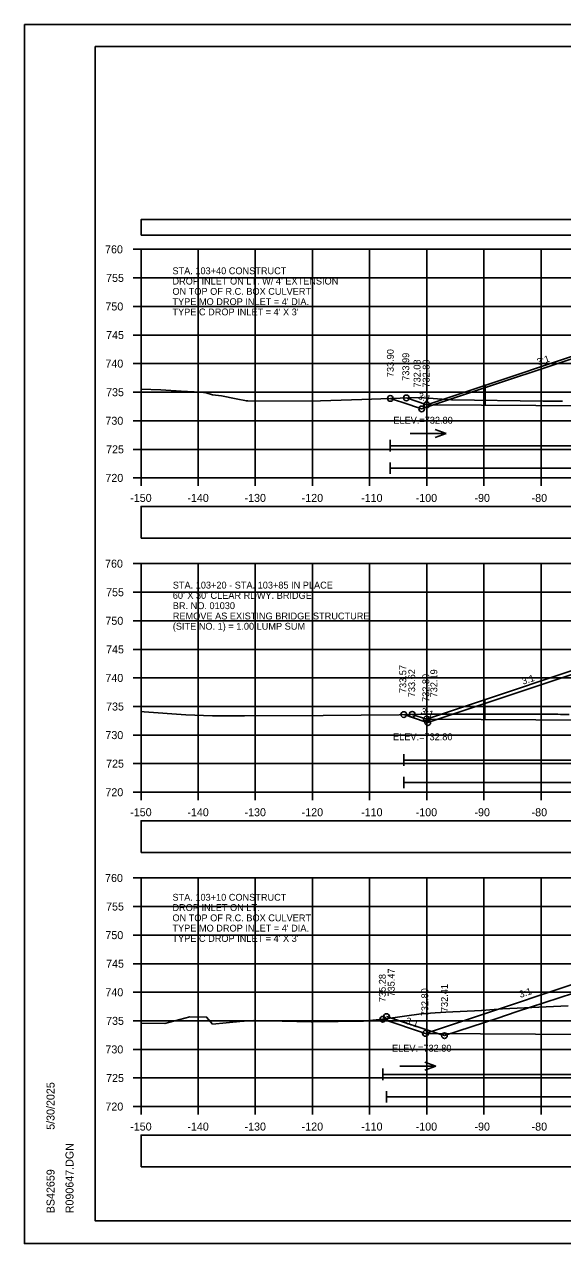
# Model space of a CAD drawing. Extents: x 1202951 to 1376887, y 378065 to 728038.
# Drawn here: x 1376414.3 to 1376508.4, y 378834.5 to 379047.8 of the extents above; entities that cross this region are included whole.
import ezdxf

# ---------------------------------------------------------------- set-up
doc = ezdxf.new("R2010")
doc.units = 0
for name, color, linetype in [('Default', 7, 'Continuous'), ('R_Alt Surface', 7, 'Continuous'), ('R_Axis', 7, 'Continuous'), ('R_Axis Annot', 7, 'Continuous'), ('R_Border', 7, 'Continuous'), ('R_Border Notes', 7, 'Continuous'), ('R_Detour', 7, 'Continuous'), ('R_Detour Annot', 7, 'Continuous'), ('R_Dimension', 7, 'Continuous'), ('R_Exist Surface', 7, 'Continuous'), ('R_Fin Surface', 7, 'Continuous'), ('R_Grid', 7, 'Continuous'), ('R_No Plot', 7, 'Continuous'), ('R_Proposed Const Limits', 7, 'Continuous'), ('R_Water', 7, 'Continuous'), ('R_Water Annot', 7, 'Continuous'), ('R_Xsect Elev', 7, 'Continuous'), ('R_Xsect Slope', 7, 'Continuous')]:
    doc.layers.add(name, color=color, linetype=linetype)

msp = doc.modelspace()

# ---------------------------------------------------------------- linework, layer by layer
at = {"layer": 'Default'}
for points in [[(1376547.67, 378994.82), (1376521.65, 378993.29), (1376520.65, 378993.29), (1376484.65, 378981.29)], [(1376547.67, 378939.79), (1376521.6, 378938.29), (1376520.6, 378938.29), (1376484.6, 378926.29)], [(1376547.67, 378884.75), (1376521.42, 378883.29), (1376520.42, 378883.29), (1376484.42, 378871.29)]]:
    msp.add_lwpolyline(points, dxfattribs=at)
at = {"layer": 'R_Alt Surface'}
for points in [[(1376434.67, 379010.99), (1376710.2, 379010.99), (1376710.2, 379013.7), (1376434.67, 379013.7)], [(1376434.67, 378957.97), (1376536.14, 378957.97), (1376536.14, 378963.49), (1376434.67, 378963.49)], [(1376434.67, 378902.97), (1376536.14, 378902.97), (1376536.14, 378908.49), (1376434.67, 378908.49)], [(1376434.67, 378847.97), (1376536.14, 378847.97), (1376536.14, 378853.49), (1376434.67, 378853.49)]]:
    msp.add_lwpolyline(points, close=True, dxfattribs=at)
at = {"layer": 'R_Axis'}
for p, q in [((1376433.27, 379008.49), (1376434.67, 379008.49)), ((1376434.67, 378968.49), (1376434.67, 379008.49)), ((1376433.27, 379003.49), (1376434.67, 379003.49)), ((1376433.27, 378998.49), (1376434.67, 378998.49)), ((1376433.27, 378993.49), (1376434.67, 378993.49)), ((1376433.27, 378988.49), (1376434.67, 378988.49)), ((1376433.27, 378983.49), (1376434.67, 378983.49)), ((1376433.27, 378978.49), (1376434.67, 378978.49)), ((1376433.27, 378973.49), (1376434.67, 378973.49)), ((1376433.27, 378968.49), (1376434.67, 378968.49)), ((1376434.67, 378968.49), (1376734.67, 378968.49)), ((1376434.67, 378967.09), (1376434.67, 378968.49)), ((1376444.67, 378967.09), (1376444.67, 378968.49)), ((1376454.67, 378967.09), (1376454.67, 378968.49)), ((1376464.67, 378967.09), (1376464.67, 378968.49)), ((1376474.67, 378967.09), (1376474.67, 378968.49)), ((1376484.67, 378967.09), (1376484.67, 378968.49)), ((1376494.67, 378967.09), (1376494.67, 378968.49)), ((1376504.67, 378967.09), (1376504.67, 378968.49)), ((1376433.27, 378953.49), (1376434.67, 378953.49)), ((1376434.67, 378913.49), (1376434.67, 378953.49)), ((1376433.27, 378948.49), (1376434.67, 378948.49)), ((1376433.27, 378943.49), (1376434.67, 378943.49)), ((1376433.27, 378938.49), (1376434.67, 378938.49)), ((1376433.27, 378933.49), (1376434.67, 378933.49)), ((1376433.27, 378928.49), (1376434.67, 378928.49)), ((1376433.27, 378923.49), (1376434.67, 378923.49)), ((1376433.27, 378918.49), (1376434.67, 378918.49)), ((1376433.27, 378913.49), (1376434.67, 378913.49)), ((1376434.67, 378913.49), (1376734.67, 378913.49)), ((1376434.67, 378912.09), (1376434.67, 378913.49)), ((1376444.67, 378912.09), (1376444.67, 378913.49)), ((1376454.67, 378912.09), (1376454.67, 378913.49)), ((1376464.67, 378912.09), (1376464.67, 378913.49)), ((1376474.67, 378912.09), (1376474.67, 378913.49)), ((1376484.67, 378912.09), (1376484.67, 378913.49)), ((1376494.67, 378912.09), (1376494.67, 378913.49)), ((1376504.67, 378912.09), (1376504.67, 378913.49)), ((1376433.27, 378898.49), (1376434.67, 378898.49)), ((1376434.67, 378858.49), (1376434.67, 378898.49)), ((1376433.27, 378893.49), (1376434.67, 378893.49)), ((1376433.27, 378888.49), (1376434.67, 378888.49)), ((1376433.27, 378883.49), (1376434.67, 378883.49)), ((1376433.27, 378878.49), (1376434.67, 378878.49)), ((1376433.27, 378873.49), (1376434.67, 378873.49)), ((1376433.27, 378868.49), (1376434.67, 378868.49)), ((1376433.27, 378863.49), (1376434.67, 378863.49)), ((1376433.27, 378858.49), (1376434.67, 378858.49)), ((1376434.67, 378858.49), (1376734.67, 378858.49)), ((1376434.67, 378857.09), (1376434.67, 378858.49)), ((1376444.67, 378857.09), (1376444.67, 378858.49)), ((1376454.67, 378857.09), (1376454.67, 378858.49)), ((1376464.67, 378857.09), (1376464.67, 378858.49)), ((1376474.67, 378857.09), (1376474.67, 378858.49)), ((1376484.67, 378857.09), (1376484.67, 378858.49)), ((1376494.67, 378857.09), (1376494.67, 378858.49)), ((1376504.67, 378857.09), (1376504.67, 378858.49))]:
    msp.add_line(p, q, dxfattribs=at)
at = {"layer": 'R_Border'}
for p, q in [((1376426.67, 379043.95), (1376742.85, 379043.95)), ((1376426.67, 378838.49), (1376426.67, 379043.95)), ((1376426.67, 378838.49), (1376426.67, 378838.49)), ((1376742.85, 378838.49), (1376426.67, 378838.49))]:
    msp.add_line(p, q, dxfattribs=at)
at = {"layer": 'R_Detour'}
for points in [[(1376478.29, 378982.39), (1376480.46, 378981.67), (1376483.77, 378980.57), (1376494.76, 378984.23), (1376522.15, 378993.35), (1376524.97, 378994.29), (1376525.15, 378994.35), (1376526.1, 378994.35), (1376526.15, 378994.35), (1376530.06, 378994.5), (1376530.15, 378994.5), (1376532.95, 378994.56), (1376541.38, 378994.72), (1376542.15, 378994.74), (1376552.32, 378994.53), (1376554.16, 378994.49), (1376557.36, 378994.37), (1376558.16, 378994.33), (1376558.38, 378994.33), (1376559.16, 378994.33), (1376561.45, 378993.57), (1376562.17, 378993.33), (1376564.47, 378992.57)], [(1376480.64, 378927.07), (1376484.38, 378925.83), (1376484.84, 378925.68), (1376508.15, 378933.43), (1376522.57, 378938.21), (1376523.69, 378938.59), (1376525.58, 378939.21), (1376526.25, 378939.21), (1376526.58, 378939.21), (1376527.82, 378939.26), (1376530.58, 378939.37), (1376541.54, 378939.58), (1376542.6, 378939.6), (1376543.36, 378939.58), (1376546.96, 378939.51), (1376554.62, 378939.35), (1376555.21, 378939.32), (1376558.63, 378939.19), (1376558.84, 378939.19), (1376559.63, 378939.18), (1376561.84, 378938.45), (1376562.64, 378938.18), (1376563.69, 378937.84), (1376564.52, 378937.57)], [(1376477.63, 378874.23), (1376486.75, 378871.23), (1376487.76, 378870.9), (1376497.07, 378873.98), (1376500.31, 378875.05), (1376510.32, 378878.35)]]:
    msp.add_lwpolyline(points, dxfattribs=at)
at = {"layer": 'R_Dimension'}
for points in [[(1376478.29, 378975.13), (1376478.29, 378973.13)], [(1376478.29, 378974.13), (1376564.47, 378974.13)], [(1376478.29, 378971.21), (1376478.29, 378969.21)], [(1376478.29, 378970.21), (1376564.47, 378970.21)], [(1376480.66, 378920.13), (1376480.66, 378918.13)], [(1376480.66, 378919.13), (1376564.52, 378919.13)], [(1376480.66, 378916.21), (1376480.66, 378914.21)], [(1376480.66, 378915.21), (1376564.52, 378915.21)], [(1376476.99, 378865.13), (1376476.99, 378863.13)], [(1376476.99, 378864.13), (1376578.77, 378864.13)], [(1376477.63, 378861.21), (1376477.63, 378859.21)], [(1376477.63, 378860.21), (1376565.65, 378860.21)]]:
    msp.add_lwpolyline(points, dxfattribs=at)
at = {"layer": 'R_Exist Surface'}
for points in [[(1376434.67, 378984.01), (1376438.11, 378983.91), (1376441.7, 378983.66), (1376445.06, 378983.47), (1376446.08, 378983.35), (1376447.19, 378983.04), (1376448.74, 378982.87), (1376451.3, 378982.35), (1376453.11, 378981.97), (1376453.34, 378981.97), (1376454.53, 378981.93), (1376466.06, 378981.97), (1376473.32, 378982.23), (1376483.34, 378982.55), (1376488.99, 378982.18), (1376505.03, 378981.9), (1376508.44, 378981.89)], [(1376434.67, 378927.6), (1376435.2, 378927.57), (1376442.5, 378927.05), (1376447.16, 378926.84), (1376452.76, 378926.84), (1376466.56, 378926.89), (1376479.83, 378927.03), (1376483.62, 378927.17), (1376503.92, 378927.15), (1376507.58, 378927.13), (1376508.09, 378927.12), (1376509.58, 378927.08)], [(1376434.67, 378873.09), (1376438.81, 378873.04), (1376443.19, 378874.18), (1376446.15, 378874.15), (1376447.2, 378872.92), (1376451.97, 378873.38), (1376454.31, 378873.55), (1376464.44, 378873.34), (1376464.8, 378873.31), (1376473.61, 378873.43), (1376477.44, 378873.82), (1376483.66, 378874.71), (1376486.13, 378874.91), (1376488, 378875.01), (1376494.26, 378875.31), (1376497.89, 378875.59), (1376509.43, 378876.14)]]:
    msp.add_lwpolyline(points, dxfattribs=at)
at = {"layer": 'R_Fin Surface'}
for points in [[(1376481.09, 378982.48), (1376484.65, 378981.29), (1376520.65, 378993.29), (1376521.65, 378993.29), (1376547.67, 378994.82), (1376552.67, 378994.72), (1376555.67, 378994.66), (1376556.16, 378994.66), (1376556.17, 378994.16), (1376557.17, 378994.18), (1376584.67, 378994.73), (1376601.17, 378994.4), (1376602.17, 378994.38), (1376602.18, 378994.88), (1376602.67, 378994.88), (1376605.67, 378994.94), (1376610.67, 378995.04), (1376612.01, 378994.6), (1376655.52, 378980.09), (1376666.82, 378983.86), (1376667.73, 378984.16), (1376667.88, 378984.21), (1376672.14, 378985.63)], [(1376482.13, 378927.12), (1376484.6, 378926.29), (1376520.6, 378938.29), (1376521.6, 378938.29), (1376547.67, 378939.79), (1376552.67, 378939.69), (1376555.67, 378939.63), (1376556.16, 378939.63), (1376556.17, 378939.13), (1376557.17, 378939.15), (1376584.67, 378939.7), (1376601.17, 378939.37), (1376602.17, 378939.35), (1376602.18, 378939.85), (1376602.67, 378939.85), (1376605.67, 378939.91), (1376610.67, 378940.01), (1376612.01, 378939.57), (1376655.43, 378925.09), (1376657.29, 378925.71), (1376657.93, 378925.92), (1376675.74, 378931.86), (1376678.44, 378932.76), (1376679.04, 378932.96)], [(1376476.99, 378873.77), (1376484.42, 378871.29), (1376520.42, 378883.29)]]:
    msp.add_lwpolyline(points, dxfattribs=at)
at = {"layer": 'R_Grid'}
for p, q in [((1376434.67, 379008.49), (1376734.67, 379008.49)), ((1376434.67, 378968.49), (1376434.67, 379008.49)), ((1376444.67, 378968.49), (1376444.67, 379008.49)), ((1376454.67, 378968.49), (1376454.67, 379008.49)), ((1376464.67, 378968.49), (1376464.67, 379008.49)), ((1376474.67, 378968.49), (1376474.67, 379008.49)), ((1376484.67, 378968.49), (1376484.67, 379008.49)), ((1376494.67, 378968.49), (1376494.67, 379008.49)), ((1376504.67, 378968.49), (1376504.67, 379008.49)), ((1376434.67, 379003.49), (1376734.67, 379003.49)), ((1376434.67, 378998.49), (1376734.67, 378998.49)), ((1376434.67, 378993.49), (1376734.67, 378993.49)), ((1376434.67, 378988.49), (1376734.67, 378988.49)), ((1376434.67, 378983.49), (1376734.67, 378983.49)), ((1376434.67, 378978.49), (1376734.67, 378978.49)), ((1376434.67, 378973.49), (1376734.67, 378973.49)), ((1376434.67, 378968.49), (1376734.67, 378968.49)), ((1376434.67, 378953.49), (1376734.67, 378953.49)), ((1376434.67, 378913.49), (1376434.67, 378953.49)), ((1376444.67, 378913.49), (1376444.67, 378953.49)), ((1376454.67, 378913.49), (1376454.67, 378953.49)), ((1376464.67, 378913.49), (1376464.67, 378953.49)), ((1376474.67, 378913.49), (1376474.67, 378953.49)), ((1376484.67, 378913.49), (1376484.67, 378953.49)), ((1376494.67, 378913.49), (1376494.67, 378953.49)), ((1376504.67, 378913.49), (1376504.67, 378953.49)), ((1376434.67, 378948.49), (1376734.67, 378948.49)), ((1376434.67, 378943.49), (1376734.67, 378943.49)), ((1376434.67, 378938.49), (1376734.67, 378938.49)), ((1376434.67, 378933.49), (1376734.67, 378933.49)), ((1376434.67, 378928.49), (1376734.67, 378928.49)), ((1376434.67, 378923.49), (1376734.67, 378923.49)), ((1376434.67, 378918.49), (1376734.67, 378918.49)), ((1376434.67, 378913.49), (1376734.67, 378913.49)), ((1376434.67, 378898.49), (1376734.67, 378898.49)), ((1376434.67, 378858.49), (1376434.67, 378898.49)), ((1376444.67, 378858.49), (1376444.67, 378898.49)), ((1376454.67, 378858.49), (1376454.67, 378898.49)), ((1376464.67, 378858.49), (1376464.67, 378898.49)), ((1376474.67, 378858.49), (1376474.67, 378898.49)), ((1376484.67, 378858.49), (1376484.67, 378898.49)), ((1376494.67, 378858.49), (1376494.67, 378898.49)), ((1376504.67, 378858.49), (1376504.67, 378898.49)), ((1376434.67, 378893.49), (1376734.67, 378893.49)), ((1376434.67, 378888.49), (1376734.67, 378888.49)), ((1376434.67, 378883.49), (1376734.67, 378883.49)), ((1376434.67, 378878.49), (1376734.67, 378878.49)), ((1376434.67, 378873.49), (1376734.67, 378873.49)), ((1376434.67, 378868.49), (1376734.67, 378868.49)), ((1376434.67, 378863.49), (1376734.67, 378863.49)), ((1376434.67, 378858.49), (1376734.67, 378858.49))]:
    msp.add_line(p, q, dxfattribs=at)
at = {"layer": 'R_No Plot'}
for p, q in [((1376414.27, 379047.85), (1376747.6, 379047.85)), ((1376414.27, 378834.51), (1376747.6, 378834.51))]:
    msp.add_line(p, q, dxfattribs=at)
for points in [[(1376414.26, 379047.85), (1376747.6, 379047.85), (1376747.6, 378834.51), (1376414.26, 378834.51)], [(1376660.59, 379043.95), (1376680.21, 379043.95), (1376680.21, 379034.07), (1376696.32, 379034.07), (1376719.52, 379034.07), (1376719.64, 379005.92), (1376742.85, 379005.92), (1376742.85, 378838.49), (1376426.67, 378838.49), (1376426.67, 379043.95)]]:
    msp.add_lwpolyline(points, close=True, dxfattribs=at)
for centre in [(1376478.29, 378982.39), (1376481.09, 378982.48), (1376481.09, 378982.48), (1376484.65, 378981.29), (1376484.65, 378981.29), (1376483.77, 378980.57), (1376483.77, 378980.57), (1376480.64, 378927.07), (1376482.13, 378927.12), (1376482.13, 378927.12), (1376484.6, 378926.29), (1376484.6, 378926.29), (1376484.84, 378925.68), (1376484.84, 378925.68), (1376476.99, 378873.77), (1376476.99, 378873.77), (1376477.63, 378874.23), (1376484.42, 378871.29), (1376484.42, 378871.29), (1376487.76, 378870.9), (1376487.76, 378870.9)]:
    msp.add_circle(centre, 0.5, dxfattribs=at)
at = {"layer": 'R_Proposed Const Limits'}
for points in [[(1376484.65, 378981.29), (1376481.09, 378982.48)], [(1376484.6, 378926.29), (1376482.13, 378927.12)], [(1376484.42, 378871.29), (1376476.99, 378873.77)]]:
    msp.add_lwpolyline(points, dxfattribs=at)
at = {"layer": 'R_Water'}
for p, q in [((1376494.89, 378984.81), (1376494.89, 378981.22)), ((1376655.51, 378980.09), (1376484.65, 378981.29)), ((1376494.85, 378929.81), (1376494.85, 378926.22)), ((1376655.51, 378925.09), (1376484.6, 378926.29)), ((1376494.67, 378874.81), (1376494.67, 378871.22)), ((1376572.42, 378870.68), (1376484.42, 378871.29))]:
    msp.add_line(p, q, dxfattribs=at)
at = {"layer": 'R_Water Annot'}
for p, q in [((1376481.76, 378976.29), (1376488.04, 378976.29)), ((1376488.04, 378976.29), (1376486.12, 378976.99)), ((1376488.04, 378976.29), (1376486.12, 378975.59)), ((1376486.24, 378865.57), (1376484.32, 378866.27)), ((1376479.96, 378865.57), (1376486.24, 378865.57)), ((1376486.24, 378865.57), (1376484.32, 378864.87))]:
    msp.add_line(p, q, dxfattribs=at)

# ---------------------------------------------------------------- texts
at = {"layer": 'R_Axis Annot'}
for s, p in [('760', (1376428.38, 379007.79)), ('755', (1376428.56, 379002.79)), ('750', (1376428.44, 378997.79)), ('745', (1376428.56, 378992.79)), ('740', (1376428.44, 378987.79)), ('735', (1376428.56, 378982.79)), ('730', (1376428.44, 378977.79)), ('725', (1376428.56, 378972.79)), ('720', (1376428.44, 378967.79)), ('-150', (1376432.78, 378964.29)), ('-140', (1376442.78, 378964.29)), ('-130', (1376452.78, 378964.29)), ('-120', (1376462.78, 378964.29)), ('-110', (1376473.18, 378964.29)), ('-100', (1376482.73, 378964.29)), ('-90', (1376493.01, 378964.29)), ('-80', (1376503.01, 378964.29)), ('760', (1376428.38, 378952.79)), ('755', (1376428.56, 378947.79)), ('750', (1376428.44, 378942.79)), ('745', (1376428.56, 378937.79)), ('740', (1376428.44, 378932.79)), ('735', (1376428.56, 378927.79)), ('730', (1376428.44, 378922.79)), ('725', (1376428.56, 378917.79)), ('720', (1376428.44, 378912.79)), ('-150', (1376432.78, 378909.29)), ('-140', (1376442.78, 378909.29)), ('-130', (1376452.78, 378909.29)), ('-120', (1376462.78, 378909.29)), ('-110', (1376473.18, 378909.29)), ('-100', (1376482.73, 378909.29)), ('-90', (1376493.01, 378909.29)), ('-80', (1376503.01, 378909.29)), ('760', (1376428.38, 378897.79)), ('755', (1376428.56, 378892.79)), ('750', (1376428.44, 378887.79)), ('745', (1376428.56, 378882.79)), ('740', (1376428.44, 378877.79)), ('735', (1376428.56, 378872.79)), ('730', (1376428.44, 378867.79)), ('725', (1376428.56, 378862.79)), ('720', (1376428.44, 378857.79)), ('-150', (1376432.78, 378854.29)), ('-140', (1376442.78, 378854.29)), ('-130', (1376452.78, 378854.29)), ('-120', (1376462.78, 378854.29)), ('-110', (1376473.18, 378854.29)), ('-100', (1376482.73, 378854.29)), ('-90', (1376493.01, 378854.29)), ('-80', (1376503.01, 378854.29))]:
    msp.add_text(s, height=1.4, dxfattribs=at).set_placement(p)
at = {"layer": 'R_Border'}
for s, p in [('5/30/2025', (1376419.54, 378854.42)), ('R090647.DGN', (1376422.86, 378839.82)), ('BS42659', (1376419.54, 378839.82))]:
    msp.add_text(s, height=1.4, rotation=90, dxfattribs=at).set_placement(p)
at = {"layer": 'R_Border Notes'}
for p in [(1376478.82, 378977.98), (1376478.77, 378922.59), (1376478.59, 378868.1)]:
    msp.add_text('ELEV.=732.80', height=1.2, dxfattribs=at).set_placement(p)
at = {"layer": 'R_Detour Annot'}
for s, p in [('733.90', (1376478.89, 378986.12)), ('732.08', (1376483.57, 378984.31)), ('733.57', (1376481.08, 378930.84)), ('732.19', (1376486.5, 378930.09)), ('735.47', (1376479.05, 378877.74)), ('732.41', (1376488.36, 378875.02))]:
    msp.add_text(s, height=1.2, rotation=90, dxfattribs=at).set_placement(p)
at = {"layer": 'R_Water Annot'}
for s, p in [('STA. 103+40 CONSTRUCT', (1376440.17, 379004.13)), ("DROP INLET ON LT. W/ 4' EXTENSION", (1376440.17, 379002.33)), ('ON TOP OF R.C. BOX CULVERT', (1376440.17, 379000.53)), ("TYPE MO DROP INLET = 4' DIA.", (1376440.17, 378998.73)), ("TYPE C DROP INLET = 4' X 3'  ", (1376440.17, 378996.93)), ('STA. 103+20 - STA. 103+85 IN PLACE', (1376440.23, 378949.13)), ("60' X 30' CLEAR RDWY. BRIDGE", (1376440.23, 378947.33)), ('BR. NO. 01030', (1376440.23, 378945.53)), ('(SITE NO. 1) = 1.00 LUMP SUM', (1376440.23, 378941.93)), ('REMOVE AS EXISTING BRIDGE STRUCTURE', (1376440.23, 378943.73)), ('STA. 103+10 CONSTRUCT', (1376440.17, 378894.51)), ('ON TOP OF R.C. BOX CULVERT', (1376440.17, 378890.91)), ('DROP INLET ON LT.', (1376440.17, 378892.71)), ("TYPE MO DROP INLET = 4' DIA.", (1376440.17, 378889.11)), ("TYPE C DROP INLET = 4' X 3'  ", (1376440.17, 378887.31))]:
    msp.add_text(s, height=1.2, dxfattribs=at).set_placement(p)
at = {"layer": 'R_Xsect Elev'}
for s, p in [('733.99', (1376481.59, 378985.48)), ('733.99', (1376481.59, 378985.48)), ('732.80', (1376485.15, 378984.29)), ('732.80', (1376485.15, 378984.29)), ('733.62', (1376482.63, 378930.12)), ('733.62', (1376482.63, 378930.12)), ('732.80', (1376485.1, 378929.29)), ('732.80', (1376485.1, 378929.29)), ('735.28', (1376477.49, 378876.77)), ('735.28', (1376477.49, 378876.77)), ('732.80', (1376484.92, 378874.29)), ('732.80', (1376484.92, 378874.29))]:
    msp.add_text(s, height=1.2, rotation=90, dxfattribs=at).set_placement(p)
at = {"layer": 'R_Xsect Slope'}
for rotation, p in [(18.4349, (1376504.17, 378988.18)), (341.5651, (1376483.02, 378982.36)), (18.4349, (1376501.52, 378932.29)), (341.5651, (1376483.52, 378927.18)), (18.4349, (1376501.04, 378877.5)), (341.5651, (1376480.86, 378873.01))]:
    msp.add_text('3:1', height=1.2, rotation=rotation, dxfattribs=at).set_placement(p)

doc.saveas('drawing.dxf')
